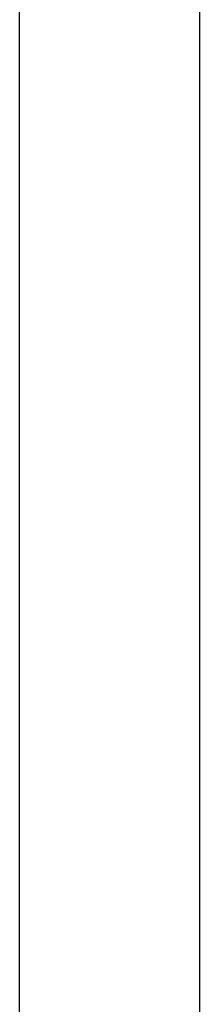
# Model space of a CAD drawing. Header units: millimetres. Extents: x 111285 to 237437, y -9513 to 52045.
# Tile 571 of 656: x 177220 to 177229, y 12754 to 12803. Entities that reach past the tile are written whole.
import ezdxf

# ---------------------------------------------------------------- set-up
doc = ezdxf.new("R2010")
doc.units = ezdxf.units.MM
doc.header["$LTSCALE"] = 100
doc.layers.add('0-arcering', color=252, linetype='Continuous')
doc.layers.add('0-BUITENKOZIJNEN', color=252, linetype='Continuous')

msp = doc.modelspace()

# ---------------------------------------------------------------- linework, layer by layer
at = {"layer": '0-arcering', "ltscale": 0.1}
msp.add_line((177220.049, 12564), (177220.049, 12858), dxfattribs=at)
msp.add_line((177220.049, 12564), (177220.049, 12858), dxfattribs=at)
msp.add_line((177220.049, 12564), (177220.049, 12858), dxfattribs=at)
at = {"layer": '0-BUITENKOZIJNEN', "ltscale": 0.1}
msp.add_line((177228.999, 12858), (177228.999, 12564), dxfattribs=at)
msp.add_line((177228.999, 12858), (177228.999, 12564), dxfattribs=at)
msp.add_line((177228.999, 12858), (177228.999, 12564), dxfattribs=at)

doc.saveas('drawing.dxf')
